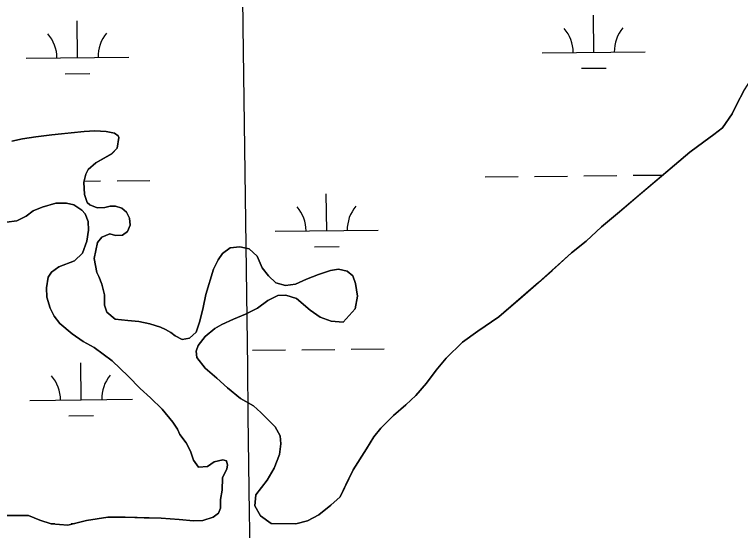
# Model space of a CAD drawing. Extents: x 3734862 to 3772949, y 391520 to 417239.
# Drawn here: x 3762502 to 3763208, y 409785 to 410287 of the extents above; entities that cross this region are included whole.
import ezdxf

# ---------------------------------------------------------------- set-up
doc = ezdxf.new("R2010")
doc.units = 0
for name, color, linetype in [('V-GRID-MAJR', 7, 'Continuous'), ('V-TOPO-SHOR', 7, 'Continuous'), ('V-WETL-SWMP', 7, 'Continuous')]:
    doc.layers.add(name, color=color, linetype=linetype)

msp = doc.modelspace()

# ---------------------------------------------------------------- linework, layer by layer
at = {"layer": 'V-GRID-MAJR'}
msp.add_spline([(3762898.112, 397163.154), (3762817.929, 403220.826), (3762737.7120000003, 409281.10000000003), (3762657.495, 415341.37700000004), (3762657.461, 415343.97500000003)], degree=3, dxfattribs=at)
at = {"layer": 'V-TOPO-SHOR'}
for p, q in [((3763204.589, 410199.825), (3763211.4050000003, 410212.935)), ((3763199.778, 410190.294), (3763204.589, 410199.825)), ((3763190.573, 410176.798), (3763199.778, 410190.294)), ((3763182.1920000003, 410170.461), (3763190.573, 410176.798)), ((3763172.216, 410163.33400000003), (3763182.1920000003, 410170.461)), ((3763158.644, 410153.039), (3763172.216, 410163.33400000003)), ((3763143.872, 410140.36), (3763158.644, 410153.0390000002)), ((3763125.106, 410124.514), (3763143.872, 410140.36)), ((3763106.742, 410109.06), (3763125.106, 410124.514)), ((3763090.37, 410095.193), (3763106.742, 410109.06)), ((3763072.804, 410080.53500000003), (3763090.37, 410095.193)), ((3763058.028, 410066.662), (3763072.804, 410080.53500000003)), ((3763043.6550000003, 410055.175), (3763058.028, 410066.662)), ((3763024.8849999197, 410038.1339999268), (3763043.6550000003, 410055.175)), ((3763011.708, 410026.245), (3763024.8849999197, 410038.1339999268)), ((3762993.342, 410010.393), (3763011.708, 410026.245)), ((3762972.9790000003, 409992.9609999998), (3762993.342, 410010.393)), ((3762952.628, 409979.106), (3762972.9790000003, 409992.9609999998)), ((3762937.864, 409968.42), (3762952.628, 409979.106)), ((3762921.8850000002, 409952.95900000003), (3762937.864, 409968.42)), ((3762912.288, 409941.054), (3762921.8850000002, 409952.95900000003)), ((3762902.687, 409928.357), (3762912.288, 409941.054)), ((3762892.296, 409916.458), (3762902.687, 409928.357)), ((3762882.711, 409907.34), (3762892.296, 409916.458)), ((3762870.73, 409897.039), (3762882.711, 409907.34)), ((3762858.348, 409884.74700000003), (3762870.73, 409897.039)), ((3762851.551, 409876.41500000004), (3762858.348, 409884.74700000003)), ((3762844.342, 409864.504), (3762851.551, 409876.41500000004)), ((3762831.529, 409844.256), (3762844.342, 409864.504)), ((3762824.31, 409829.555), (3762831.529, 409844.256)), ((3762818.6950000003, 409818.037), (3762824.31, 409829.555)), ((3762809.907, 409809.712), (3762818.6950000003, 409818.037)), ((3762797.932, 409800.605), (3762809.907, 409809.712)), ((3762572.259, 409795.093), (3762592.966, 409798.19800000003)), ((3762592.966, 409798.19800000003), (3762609.6780000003, 409798.137)), ((3762609.6780000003, 409798.137), (3762628.3839999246, 409797.66800000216)), ((3762685.285999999, 409795.0629999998), (3762695.245, 409798.208)), ((3762787.166, 409794.6759999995), (3762797.932, 409800.605)), ((3762538.022, 409791.64199999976), (3762553.933, 409790.3870000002)), ((3762553.933, 409790.387), (3762572.259, 409795.09299999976)), ((3762628.3839999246, 409797.66800000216), (3762644.699, 409797.207)), ((3762644.699, 409797.207), (3762662.205, 409795.947)), ((3762662.205, 409795.947), (3762676.129000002, 409794.6999999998)), ((3762676.129000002, 409794.6999999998), (3762685.285999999, 409795.0629999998)), ((3762751.735, 409792.025), (3762775.613000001, 409791.53399999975)), ((3762775.613000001, 409791.53399999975), (3762787.166, 409794.6759999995))]:
    msp.add_line(p, q, dxfattribs=at)
for points in [[(3763199.778, 410190.294), (3763204.589, 410199.825), (3763211.4050000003, 410212.935), (3763219.812, 410225.636), (3763231.393, 410236.337), (3763248.541, 410245.825), (3763263.684, 410250.941), (3763277.6350000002, 410256.461), (3763293.978, 410263.561), (3763311.534, 410275.036), (3763327.899, 410287.70900000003)], [(3762751.735, 409792.025), (3762775.613, 409791.536), (3762787.166, 409794.67600000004), (3762797.932, 409800.605), (3762809.907, 409809.712), (3762818.6950000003, 409818.037), (3762824.31, 409829.55700000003), (3762831.529, 409844.256), (3762844.342, 409864.504), (3762851.551, 409876.41500000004), (3762858.348, 409884.74700000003), (3762870.73, 409897.039), (3762882.711, 409907.34), (3762892.296, 409916.458), (3762902.687, 409928.357), (3762912.288, 409941.056), (3762921.8850000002, 409952.95900000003), (3762937.864, 409968.42), (3762952.628, 409979.108), (3762972.9790000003, 409992.961), (3762993.342, 410010.393), (3763011.708, 410026.245), (3763024.8850000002, 410038.134), (3763043.6550000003, 410055.175), (3763058.028, 410066.662), (3763072.804, 410080.53500000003), (3763090.37, 410095.193), (3763106.742, 410109.06), (3763125.106, 410124.512), (3763143.872, 410140.36), (3763158.644, 410153.039), (3763172.214, 410163.33400000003), (3763182.1920000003, 410170.461), (3763190.573, 410176.798), (3763199.778, 410190.294)], [(3762499.6350000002, 410163.897), (3762509.991, 410166.246), (3762523.131, 410168.186), (3762538.659, 410170.117), (3762554.187, 410171.651), (3762570.112, 410173.181), (3762580.461, 410173.939), (3762591.205, 410173.101), (3762599.557, 410171.479), (3762603.128, 410169.077), (3762603.519, 410167.483), (3762601.889, 410157.143), (3762596.693, 410151.591), (3762581.1410000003, 410142.893), (3762573.95, 410136.155), (3762571.546, 410131.787), (3762569.5270000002, 410123.83400000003), (3762570.276, 410111.892), (3762573.035, 410104.321), (3762575.413, 410101.923), (3762582.566, 410099.11100000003), (3762590.13, 410099.479), (3762595.307, 410100.655), (3762600.48, 410100.634), (3762606.444, 410098.621), (3762611.204, 410094.624), (3762613.968, 410089.043), (3762614.738, 410082.272), (3762611.929, 410075.91500000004), (3762607.1380000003, 410072.352), (3762600.372, 410071.981), (3762594.807, 410073.593), (3762587.234, 410070.439), (3762582.8370000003, 410065.282), (3762579.593, 410049.772), (3762582.327, 410036.229), (3762584.301, 410032.244), (3762587.06, 410024.67), (3762589.806, 410014.313), (3762589.767, 410004.364), (3762592.131, 409997.58900000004), (3762600.0640000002, 409990.794), (3762612.398, 409989.553)], [(3762695.245, 409798.208), (3762700.435, 409802.169), (3762702.444, 409806.93700000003), (3762702.475, 409815.295), (3762704.1010000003, 409824.441), (3762704.543, 409836.379), (3762708.557, 409845.12), (3762709.366, 409848.7), (3762708.191, 409853.08), (3762704.611, 409853.889), (3762696.247, 409851.93200000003), (3762689.861, 409847.58), (3762681.1040000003, 409846.816), (3762676.352, 409853.601), (3762673.203, 409862.366), (3762669.252, 409870.341), (3762662.918, 409878.723), (3762660.548, 409883.907), (3762656.196, 409890.688), (3762645.897, 409903.066), (3762634.397, 409914.25200000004), (3762624.483, 409923.444), (3762612.588, 409935.42600000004), (3762597.1240000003, 409950.211), (3762579.662, 409963.01300000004), (3762568.9390000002, 409969.02400000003), (3762558.224, 409976.624), (3762546.321, 409986.62), (3762540.7770000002, 409993.805), (3762536.826, 410001.38), (3762533.683, 410012.13800000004), (3762533.318, 410021.293), (3762534.95, 410031.635), (3762538.153, 410036.39900000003), (3762545.336, 410041.54600000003), (3762560.481, 410047.456), (3762568.47, 410054.989), (3762572.492, 410066.515), (3762574.127, 410077.25200000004), (3762573.7600000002, 410085.612), (3762571.001, 410093.184), (3762567.8310000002, 410096.778), (3762559.893, 410101.982), (3762552.735, 410103.60000000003), (3762542.387, 410103.641), (3762529.238, 410099.711), (3762520.471, 410096.162), (3762513.686, 410091.01300000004), (3762504.5130000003, 410086.27400000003), (3762494.56, 410085.117)], [(3762612.398, 409989.553), (3762623.137, 409988.318), (3762633.875, 409986.289), (3762644.2090000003, 409983.065), (3762648.977, 409980.659), (3762654.14, 409977.853), (3762658.506, 409974.654), (3762665.258, 409971.045), (3762672.426, 409972.213), (3762678.816, 409978.158), (3762682.437, 409988.889), (3762685.673, 410002.011), (3762688.108, 410014.735), (3762695.7630000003, 410039.38300000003), (3762700.177, 410048.51900000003), (3762704.576, 410054.473), (3762711.7600000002, 410060.017), (3762721.316, 410061.174), (3762730.463, 410059.148), (3762737.997, 410051.958), (3762743.128, 410040.794), (3762749.0670000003, 410032.813), (3762756.204, 410026.02), (3762765.748, 410023.59500000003), (3762775.304, 410024.75200000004), (3762786.068, 410029.489), (3762797.627, 410034.22000000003), (3762809.579, 410038.154), (3762817.146, 410039.319), (3762825.4960000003, 410037.298), (3762831.0500000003, 410032.89900000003), (3762833.809, 410025.327), (3762835.75, 410012.982), (3762833.3170000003, 410000.653), (3762821.728, 409987.96400000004), (3762810.1890000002, 409988.80100000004), (3762799.46, 409992.824), (3762789.535, 409999.625), (3762776.444, 410010.819), (3762766.108, 410014.043), (3762758.148, 410013.674), (3762748.579, 410008.935), (3762738.6010000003, 410001.411), (3762726.639, 409995.48600000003), (3762715.08, 409990.755), (3762703.917, 409985.625), (3762697.136, 409981.67), (3762687.555, 409973.74700000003), (3762680.756, 409965.018), (3762678.745, 409959.454), (3762679.519, 409953.48), (3762687.438, 409943.102), (3762698.944, 409933.507), (3762709.254, 409923.917), (3762721.949, 409913.521), (3762734.657, 409906.31), (3762741.796, 409899.914), (3762755.674, 409885.93200000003), (3762760.417, 409877.159), (3762761.183, 409869.596), (3762759.95, 409859.251), (3762754.725, 409845.74), (3762747.916, 409834.22500000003), (3762736.717, 409819.942), (3762735.882, 409809.19800000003), (3762741.417, 409799.626), (3762751.735, 409792.025)], [(3762355.275, 409772.836), (3762363.629, 409771.609), (3762373.998, 409777.141), (3762384.359, 409780.684), (3762399.096, 409784.21), (3762417.42, 409788.12), (3762432.952, 409790.848), (3762447.294, 409795.169), (3762477.16, 409799.832), (3762515.7630000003, 409799.685), (3762526.889, 409795.265), (3762538.02, 409791.642)], [(3762538.02, 409791.642), (3762553.933, 409790.387), (3762572.259, 409795.093), (3762592.966, 409798.19800000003), (3762609.68, 409798.137), (3762628.384, 409797.668), (3762644.699, 409797.207), (3762662.205, 409795.947), (3762676.129, 409794.7), (3762685.286, 409795.063), (3762695.245, 409798.208)]]:
    msp.add_lwpolyline(points, dxfattribs=at)
at = {"layer": 'V-WETL-SWMP'}
for p, q in [((3763065.3455855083, 410250.2777745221), (3763064.9653428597, 410286.27576504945)), ((3762563.4655882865, 410244.9764931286), (3762563.085345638, 410280.97448365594)), ((3763015.348375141, 410249.7496616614), (3763115.342795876, 410250.80588738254)), ((3762513.4683779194, 410244.4483802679), (3762613.4627986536, 410245.504605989)), ((3762551.629244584, 410229.4196073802), (3762575.6279055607, 410229.67310155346)), ((3763053.509241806, 410234.7208887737), (3763077.5079027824, 410234.97438294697)), ((3763007.7730939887, 410129.5919512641), (3763039.7713086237, 410129.92994349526)), ((3763055.7704159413, 410130.0989396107), (3763087.768630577, 410130.43693184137)), ((3763103.7677378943, 410130.6059279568), (3763132.679857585, 410130.91132224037)), ((3762569.814542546, 410124.9658622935), (3762585.8886333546, 410125.13565044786)), ((3762601.887740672, 410125.3046465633), (3762633.8859553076, 410125.6426387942)), ((3762959.775772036, 410129.0849629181), (3762991.7739866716, 410129.42295514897)), ((3762805.728349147, 410076.7129548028), (3762805.348106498, 410112.71094533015)), ((3762755.7311387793, 410076.18484194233), (3762855.725559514, 410077.2410676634)), ((3762793.8920054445, 410061.1560690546), (3762817.890666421, 410061.4095632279)), ((3762733.5436717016, 409960.5120438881), (3762765.5418863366, 409960.850036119)), ((3762781.540993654, 409961.0190322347), (3762813.5392082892, 409961.35702446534)), ((3762829.538315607, 409961.526020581), (3762861.536530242, 409961.86401281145)), ((3762566.9794000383, 409912.32006261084), (3762566.5991573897, 409948.31805313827)), ((3762516.982189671, 409911.7919497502), (3762616.976610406, 409912.8481754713)), ((3762555.1430563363, 409896.7631768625), (3762579.141717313, 409897.0166710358)), ((3762537.144402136, 409791.92722624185), (3762541.4051231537, 409791.9722315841)), ((3762557.4042304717, 409792.1412276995), (3762560.9046243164, 409792.1782018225))]:
    msp.add_line(p, q, dxfattribs=at)
for points in [[(3763211.4050000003, 410212.934), (3763204.59, 410199.826), (3763199.778, 410190.293), (3763190.573, 410176.797), (3763182.1920000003, 410170.461), (3763172.215, 410163.335), (3763158.645, 410153.039), (3763143.872, 410140.36), (3763090.3710000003, 410095.193), (3763072.805, 410080.53500000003), (3763058.0270000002, 410066.662), (3763043.656, 410055.175), (3763011.708, 410026.244), (3762972.978, 409992.96), (3762952.628, 409979.108), (3762937.863, 409968.419), (3762921.8850000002, 409952.95900000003), (3762912.288, 409941.056), (3762902.688, 409928.357), (3762892.296, 409916.457), (3762882.71, 409907.34), (3762870.731, 409897.038), (3762858.347, 409884.74700000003), (3762851.5500000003, 409876.416), (3762844.341, 409864.504), (3762831.529, 409844.255), (3762818.694, 409818.038), (3762809.907, 409809.713), (3762797.933, 409800.605), (3762787.166, 409794.67600000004), (3762775.612, 409791.536), (3762751.735, 409792.025), (3762741.417, 409799.626), (3762735.881, 409809.19800000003), (3762736.718, 409819.941), (3762747.916, 409834.22500000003), (3762754.725, 409845.741), (3762759.95, 409859.25200000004), (3762761.183, 409869.59500000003), (3762760.416, 409877.159), (3762755.674, 409885.933)], [(3762755.674, 409885.933), (3762741.7970000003, 409899.91500000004), (3762734.6580000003, 409906.31), (3762721.95, 409913.521), (3762709.254, 409923.917), (3762698.943, 409933.50800000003), (3762687.438, 409943.103), (3762679.518, 409953.48), (3762678.745, 409959.453), (3762680.756, 409965.017), (3762687.555, 409973.74700000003), (3762697.136, 409981.67), (3762703.917, 409985.624), (3762715.08, 409990.755), (3762726.639, 409995.487), (3762738.6010000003, 410001.411), (3762748.579, 410008.935), (3762758.148, 410013.675), (3762766.109, 410014.042), (3762776.444, 410010.819), (3762789.535, 409999.626), (3762799.4590000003, 409992.82300000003), (3762810.1890000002, 409988.802), (3762821.727, 409987.963), (3762833.3170000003, 410000.654), (3762835.751, 410012.982), (3762833.808, 410025.327), (3762831.051, 410032.89900000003), (3762825.4960000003, 410037.298), (3762817.146, 410039.319), (3762809.58, 410038.154), (3762797.626, 410034.22000000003), (3762786.0670000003, 410029.488), (3762775.3030000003, 410024.753), (3762765.747, 410023.59500000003), (3762756.205, 410026.01900000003), (3762749.0670000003, 410032.81200000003), (3762743.128, 410040.794), (3762737.997, 410051.957), (3762730.4620000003, 410059.14900000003), (3762721.316, 410061.174), (3762711.761, 410060.016), (3762704.576, 410054.472), (3762700.176, 410048.51900000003), (3762695.7630000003, 410039.382), (3762688.108, 410014.73600000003), (3762685.6720000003, 410002.01), (3762682.438, 409988.889), (3762678.816, 409978.158), (3762672.426, 409972.212), (3762665.258, 409971.045), (3762658.506, 409974.653), (3762654.14, 409977.853), (3762648.977, 409980.659), (3762644.21, 409983.065), (3762633.875, 409986.288), (3762623.137, 409988.318), (3762612.397, 409989.553), (3762600.0640000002, 409990.794), (3762592.13, 409997.58900000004), (3762589.768, 410004.364), (3762589.806, 410014.313), (3762587.059, 410024.67100000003), (3762584.302, 410032.243), (3762582.327, 410036.23), (3762579.593, 410049.772), (3762582.836, 410065.281), (3762587.233, 410070.438), (3762594.807, 410073.593), (3762600.372, 410071.98), (3762607.139, 410072.352), (3762611.9280000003, 410075.916), (3762614.738, 410082.273), (3762613.968, 410089.042), (3762611.203, 410094.624), (3762606.443, 410098.62200000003), (3762600.481, 410100.634), (3762595.307, 410100.654), (3762590.129, 410099.479), (3762582.566, 410099.11), (3762575.413, 410101.923), (3762573.034, 410104.32), (3762570.2770000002, 410111.892), (3762569.5270000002, 410123.83400000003), (3762571.5470000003, 410131.786), (3762573.951, 410136.155), (3762581.14, 410142.893), (3762596.694, 410151.59), (3762601.889, 410157.142), (3762603.52, 410167.483), (3762603.128, 410169.076), (3762599.556, 410171.478), (3762591.204, 410173.101), (3762580.4620000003, 410173.938), (3762570.112, 410173.181), (3762538.66, 410170.117), (3762523.131, 410168.186), (3762509.991, 410166.246), (3762499.634, 410163.897)], [(3762494.56, 410085.117), (3762504.514, 410086.273), (3762513.685, 410091.014), (3762520.47, 410096.162), (3762529.239, 410099.71), (3762542.387, 410103.64), (3762552.735, 410103.601), (3762559.892, 410101.982), (3762567.832, 410096.778), (3762571.002, 410093.184), (3762573.759, 410085.612), (3762574.126, 410077.253), (3762572.4930000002, 410066.514), (3762568.469, 410054.988), (3762560.481, 410047.457), (3762545.336, 410041.545), (3762538.153, 410036.398), (3762534.951, 410031.635), (3762533.319, 410021.293), (3762533.683, 410012.13800000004), (3762536.826, 410001.381), (3762540.7770000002, 409993.805), (3762546.321, 409986.62), (3762558.223, 409976.625), (3762568.9390000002, 409969.023), (3762579.662, 409963.01300000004), (3762597.1240000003, 409950.211), (3762612.589, 409935.427), (3762624.483, 409923.443), (3762634.398, 409914.25200000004), (3762645.897, 409903.065), (3762656.197, 409890.688), (3762660.549, 409883.906), (3762662.917, 409878.723), (3762669.253, 409870.342), (3762673.203, 409862.367), (3762676.353, 409853.60000000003), (3762681.103, 409846.816), (3762689.862, 409847.579), (3762696.2460000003, 409851.93200000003), (3762704.611, 409853.89), (3762708.19, 409853.081), (3762709.367, 409848.699), (3762708.557, 409845.12), (3762704.544, 409836.38), (3762704.1010000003, 409824.442), (3762702.474, 409815.295), (3762702.443, 409806.93700000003), (3762700.435, 409802.169), (3762695.2460000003, 409798.20900000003), (3762685.285, 409795.063), (3762676.13, 409794.7), (3762662.205, 409795.947), (3762644.699, 409797.207), (3762609.68, 409798.136), (3762592.966, 409798.199), (3762572.259, 409795.094), (3762553.934, 409790.38800000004), (3762538.02, 409791.642), (3762526.89, 409795.266), (3762515.7630000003, 409799.686), (3762477.16, 409799.833)]]:
    msp.add_lwpolyline(points, dxfattribs=at)
for centre, radius, start, end in [((3763010.1007165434, 410250.1690611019), 35.24628790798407, 359.8333639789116, 41.37702231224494), ((3763120.580424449, 410251.3360413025), 35.246287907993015, 139.83336093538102, 181.37701926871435), ((3762508.220719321, 410244.8677797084), 35.24628790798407, 359.8333639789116, 41.37702231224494), ((3762618.700427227, 410246.0347599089), 35.246287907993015, 139.83336093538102, 181.37701926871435), ((3762750.483480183, 410076.60424138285), 35.24628790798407, 359.8333639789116, 41.37702231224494), ((3762860.9631880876, 410077.77122158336), 35.246287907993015, 139.83336093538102, 181.37701926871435), ((3762511.734531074, 409912.21134919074), 35.24628790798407, 359.8333639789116, 41.37702231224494), ((3762622.214238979, 409913.37832939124), 35.246287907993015, 139.83336093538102, 181.37701926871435)]:
    msp.add_arc(centre, radius, start, end, dxfattribs=at)

doc.saveas('drawing.dxf')
